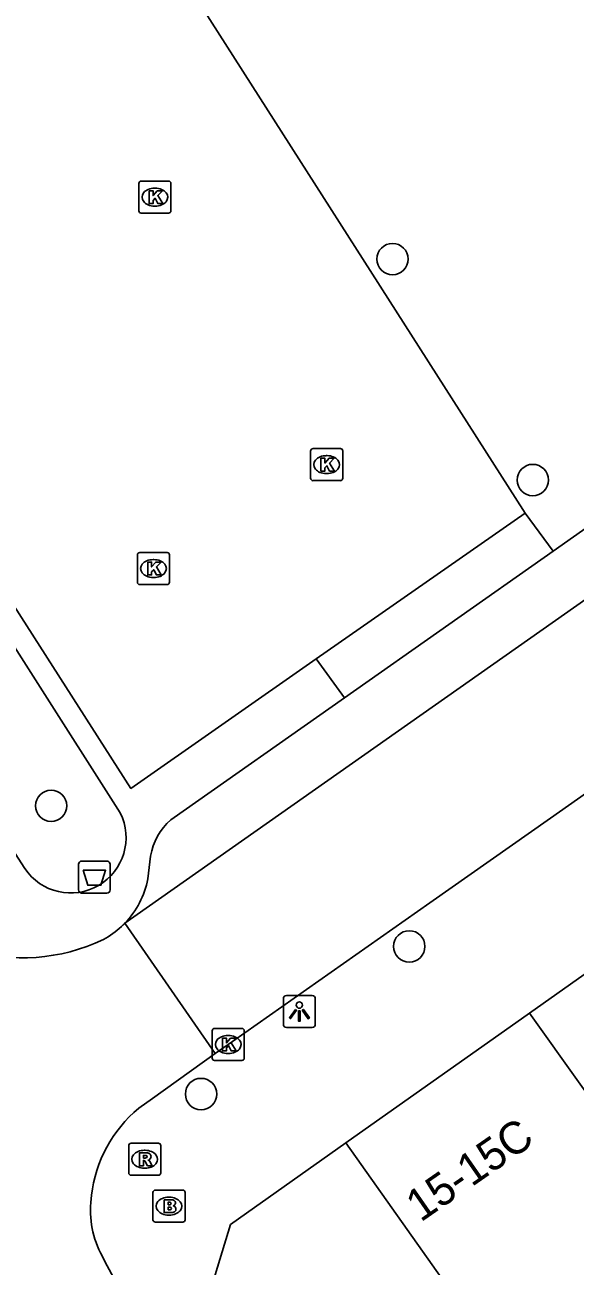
# Model space of a CAD drawing. Extents: x 160664 to 161506, y 382245 to 383288.
# Drawn here: x 160808.6 to 160825.76, y 383155.26 to 383193.99 of the extents above; entities that cross this region are included whole.
import ezdxf

# ---------------------------------------------------------------- set-up
doc = ezdxf.new("R2010")
doc.units = 0
for name, color, linetype in [('IMGEO_Afvalbak', 7, 'Continuous'), ('IMGEO_Boom', 7, 'Continuous'), ('IMGEO_Brandkraan', 7, 'Continuous'), ('IMGEO_Kolk', 7, 'Continuous'), ('IMGEO_Lichtpunt', 7, 'Continuous'), ('IMGEO_Pand', 7, 'Continuous'), ('IMGEO_Pand_nummerreeks', 7, 'Continuous'), ('IMGEO_Parkeervlak_gesloten', 7, 'Continuous'), ('IMGEO_Parkeervlak_open', 7, 'Continuous'), ('IMGEO_Rijbaan_lokaal_open', 7, 'Continuous'), ('IMGEO_Rioolput', 7, 'Continuous'), ('IMGEO_Voetpad_open', 7, 'Continuous')]:
    doc.layers.add(name, color=color, linetype=linetype)

msp = doc.modelspace()

# ---------------------------------------------------------------- linework, layer by layer
at = {"layer": 'IMGEO_Afvalbak'}
for p, q in [((160810.37, 383167.897), (160811.16, 383167.897)), ((160811.16, 383167.897), (160810.37, 383167.897)), ((160810.27, 383166.997), (160810.27, 383167.797)), ((160810.27, 383167.797), (160810.27, 383166.997)), ((160811.26, 383167.797), (160811.26, 383166.997)), ((160811.26, 383166.997), (160811.26, 383167.797)), ((160811.16, 383166.897), (160810.37, 383166.897)), ((160810.37, 383166.897), (160811.16, 383166.897))]:
    msp.add_line(p, q, dxfattribs=at)
msp.add_lwpolyline([(160810.413, 383167.611), (160811.117, 383167.611), (160810.968, 383167.141), (160810.562, 383167.141), (160810.413, 383167.611)], dxfattribs=at)
for centre, start, end in [((160810.37, 383167.797), 90, 180), ((160810.37, 383167.797), 90, 180), ((160811.16, 383167.797), 0, 90), ((160811.16, 383167.797), 360, 90), ((160810.37, 383166.997), 180, 270), ((160810.37, 383166.997), 180, 270), ((160811.16, 383166.997), 270, 0), ((160811.16, 383166.997), 270, 0)]:
    msp.add_arc(centre, 0.1, start, end, dxfattribs=at)
at = {"layer": 'IMGEO_Boom'}
for centre in [(160820.064, 383186.679), (160824.439, 383179.786), (160809.418, 383169.621), (160820.587, 383165.234), (160814.094, 383160.629)]:
    msp.add_circle(centre, 0.489, dxfattribs=at)
at = {"layer": 'IMGEO_Brandkraan'}
for p, q in [((160812.593, 383156.705), (160812.593, 383157.557)), ((160812.668, 383157.631), (160813.52, 383157.631)), ((160813.081, 383157.411), (160813.106, 383157.411)), ((160813.594, 383157.557), (160813.594, 383156.705)), ((160813.52, 383156.631), (160812.668, 383156.631)), ((160813.104, 383156.851), (160813.079, 383156.851))]:
    msp.add_line(p, q, dxfattribs=at)
for points in [[(160812.593, 383156.705), (160812.593, 383157.557)], [(160812.668, 383157.631), (160813.52, 383157.631)], [(160813.594, 383157.557), (160813.594, 383156.705)], [(160812.941, 383157.331), (160812.941, 383156.931), (160813.154, 383156.931)], [(160813.172, 383157.331), (160812.941, 383157.331)], [(160813.12, 383157.25), (160813.066, 383157.25), (160813.066, 383157.174)], [(160813.066, 383157.174), (160813.119, 383157.174)], [(160813.128, 383157.098), (160813.066, 383157.098), (160813.066, 383157.017)], [(160813.066, 383157.017), (160813.128, 383157.017)], [(160813.52, 383156.631), (160812.668, 383156.631)]]:
    msp.add_lwpolyline(points, dxfattribs=at)
for centre, radius, start, end in [((160812.67, 383157.555), 0.0765, 91.552, 178.448), ((160812.67, 383157.555), 0.0765, 91.552, 178.448), ((160813.518, 383157.555), 0.0765, 1.552, 88.448), ((160813.518, 383157.555), 0.0765, 1.552, 88.448), ((160813.121, 383157.212), 0.0379, 267.8285, 90.9355), ((160813.129, 383157.057), 0.0404, 269.8759, 90.5077), ((160813.176, 383157.186), 0.145, 59.4692, 91.5367), ((160813.201, 383157.233), 0.0922, 285.5137, 58.1501), ((160813.206, 383157.041), 0.105, 301.3115, 78.989), ((160812.67, 383156.707), 0.0765, 181.552, 268.448), ((160812.67, 383156.707), 0.0765, 181.552, 268.448), ((160813.16, 383157.182), 0.251, 268.6676, 293.5347), ((160813.518, 383156.707), 0.0765, 271.552, 358.448), ((160813.518, 383156.707), 0.0765, 271.552, 358.448)]:
    msp.add_arc(centre, radius, start, end, dxfattribs=at)
for centre, major_axis, ratio, start_param, end_param in [((160813.08, 383157.131), (-0.387, 0.002), 0.722429, 4.712389, 7.853982), ((160813.105, 383157.131), (-0.39, 0.002), 0.717154, 1.570796, 4.712389)]:
    msp.add_ellipse(centre, major_axis=major_axis, ratio=ratio, start_param=start_param, end_param=end_param, dxfattribs=at)
at = {"layer": 'IMGEO_Kolk'}
for p, q in [((160812.228, 383189.111), (160813.08, 383189.111)), ((160812.153, 383188.185), (160812.153, 383189.037)), ((160812.641, 383188.891), (160812.666, 383188.891)), ((160813.154, 383189.037), (160813.154, 383188.185)), ((160812.664, 383188.331), (160812.639, 383188.331)), ((160813.08, 383188.111), (160812.228, 383188.111)), ((160817.51, 383179.84), (160817.51, 383180.692)), ((160817.585, 383180.766), (160818.437, 383180.766)), ((160818.511, 383180.692), (160818.511, 383179.84)), ((160817.998, 383180.546), (160818.023, 383180.546)), ((160818.021, 383179.986), (160817.996, 383179.986)), ((160818.437, 383179.766), (160817.585, 383179.766)), ((160812.184, 383177.523), (160813.036, 383177.523)), ((160812.109, 383176.597), (160812.109, 383177.449)), ((160812.597, 383177.303), (160812.622, 383177.303)), ((160813.11, 383177.449), (160813.11, 383176.597)), ((160812.62, 383176.743), (160812.595, 383176.743)), ((160813.036, 383176.523), (160812.184, 383176.523)), ((160814.44, 383161.748), (160814.44, 383162.6)), ((160814.515, 383162.674), (160815.367, 383162.674)), ((160814.928, 383162.454), (160814.953, 383162.454)), ((160815.441, 383162.6), (160815.441, 383161.748)), ((160815.367, 383161.674), (160814.515, 383161.674)), ((160814.951, 383161.894), (160814.926, 383161.894))]:
    msp.add_line(p, q, dxfattribs=at)
for points in [[(160812.228, 383189.111), (160813.08, 383189.111)], [(160812.153, 383188.185), (160812.153, 383189.037)], [(160812.474, 383188.811), (160812.597, 383188.811), (160812.597, 383188.66), (160812.727, 383188.811), (160812.891, 383188.811), (160812.745, 383188.66), (160812.898, 383188.411), (160812.746, 383188.411), (160812.661, 383188.575), (160812.597, 383188.508), (160812.597, 383188.411), (160812.474, 383188.411), (160812.474, 383188.811)], [(160813.154, 383189.037), (160813.154, 383188.185)], [(160813.08, 383188.111), (160812.228, 383188.111)], [(160817.51, 383179.84), (160817.51, 383180.692)], [(160817.585, 383180.766), (160818.437, 383180.766)], [(160818.511, 383180.692), (160818.511, 383179.84)], [(160817.831, 383180.466), (160817.954, 383180.466), (160817.954, 383180.315), (160818.084, 383180.466), (160818.248, 383180.466), (160818.102, 383180.315), (160818.255, 383180.066), (160818.103, 383180.066), (160818.018, 383180.23), (160817.954, 383180.163), (160817.954, 383180.066), (160817.831, 383180.066), (160817.831, 383180.466)], [(160818.437, 383179.766), (160817.585, 383179.766)], [(160812.184, 383177.523), (160813.036, 383177.523)], [(160812.109, 383176.597), (160812.109, 383177.449)], [(160812.43, 383177.223), (160812.553, 383177.223), (160812.553, 383177.072), (160812.683, 383177.223), (160812.847, 383177.223), (160812.701, 383177.072), (160812.854, 383176.823), (160812.702, 383176.823), (160812.617, 383176.987), (160812.553, 383176.92), (160812.553, 383176.823), (160812.43, 383176.823), (160812.43, 383177.223)], [(160813.11, 383177.449), (160813.11, 383176.597)], [(160813.036, 383176.523), (160812.184, 383176.523)], [(160814.44, 383161.748), (160814.44, 383162.6)], [(160814.515, 383162.674), (160815.367, 383162.674)], [(160815.441, 383162.6), (160815.441, 383161.748)], [(160814.761, 383162.374), (160814.884, 383162.374), (160814.884, 383162.223), (160815.014, 383162.374), (160815.178, 383162.374), (160815.032, 383162.223), (160815.185, 383161.974), (160815.033, 383161.974), (160814.948, 383162.138), (160814.884, 383162.071), (160814.884, 383161.974), (160814.761, 383161.974), (160814.761, 383162.374)], [(160815.367, 383161.674), (160814.515, 383161.674)]]:
    msp.add_lwpolyline(points, dxfattribs=at)
for centre, start, end in [((160812.23, 383189.035), 91.552, 178.448), ((160812.23, 383189.035), 91.552, 178.448), ((160813.078, 383189.035), 1.552, 88.448), ((160813.078, 383189.035), 1.552, 88.448), ((160812.23, 383188.187), 181.552, 268.448), ((160812.23, 383188.187), 181.552, 268.448), ((160813.078, 383188.187), 271.552, 358.448), ((160813.078, 383188.187), 271.552, 358.448), ((160817.587, 383180.69), 91.552, 178.448), ((160817.587, 383180.69), 91.552, 178.448), ((160818.435, 383180.69), 1.552, 88.448), ((160818.435, 383180.69), 1.552, 88.448), ((160817.587, 383179.842), 181.552, 268.448), ((160817.587, 383179.842), 181.552, 268.448), ((160818.435, 383179.842), 271.552, 358.448), ((160818.435, 383179.842), 271.552, 358.448), ((160812.186, 383177.447), 91.552, 178.448), ((160812.186, 383177.447), 91.552, 178.448), ((160813.034, 383177.447), 1.552, 88.448), ((160813.034, 383177.447), 1.552, 88.448), ((160812.186, 383176.599), 181.552, 268.448), ((160812.186, 383176.599), 181.552, 268.448), ((160813.034, 383176.599), 271.552, 358.448), ((160813.034, 383176.599), 271.552, 358.448), ((160814.517, 383162.598), 91.552, 178.448), ((160814.517, 383162.598), 91.552, 178.448), ((160815.365, 383162.598), 1.552, 88.448), ((160815.365, 383162.598), 1.552, 88.448), ((160814.517, 383161.75), 181.552, 268.448), ((160814.517, 383161.75), 181.552, 268.448), ((160815.365, 383161.75), 271.552, 358.448), ((160815.365, 383161.75), 271.552, 358.448)]:
    msp.add_arc(centre, 0.0765, start, end, dxfattribs=at)
for centre, major_axis, ratio, start_param, end_param in [((160812.64, 383188.611), (-0.387, 0.002), 0.722429, 4.712389, 7.853982), ((160812.665, 383188.611), (-0.39, 0.002), 0.717154, 1.570796, 4.712389), ((160817.997, 383180.266), (-0.387, 0.002), 0.722429, 4.712389, 7.853982), ((160818.022, 383180.266), (-0.39, 0.002), 0.717154, 1.570796, 4.712389), ((160812.596, 383177.023), (-0.387, 0.002), 0.722429, 4.712389, 7.853982), ((160812.621, 383177.023), (-0.39, 0.002), 0.717154, 1.570796, 4.712389), ((160814.927, 383162.174), (-0.387, 0.002), 0.722429, 4.712389, 7.853982), ((160814.952, 383162.174), (-0.39, 0.002), 0.717154, 1.570796, 4.712389)]:
    msp.add_ellipse(centre, major_axis=major_axis, ratio=ratio, start_param=start_param, end_param=end_param, dxfattribs=at)
at = {"layer": 'IMGEO_Lichtpunt'}
for p, q in [((160816.66, 383163.606), (160816.66, 383162.799)), ((160816.66, 383163.606), (160816.66, 383162.799)), ((160817.562, 383163.701), (160816.754, 383163.701)), ((160817.562, 383163.701), (160816.754, 383163.701)), ((160817.656, 383162.799), (160817.656, 383163.606)), ((160817.656, 383162.799), (160817.656, 383163.606)), ((160816.754, 383162.705), (160817.562, 383162.705)), ((160816.754, 383162.705), (160817.562, 383162.705))]:
    msp.add_line(p, q, dxfattribs=at)
for points in [[(160817.034, 383163.27), (160817.073, 383163.242), (160816.885, 383162.98), (160816.847, 383163.007), (160817.034, 383163.27)], [(160817.136, 383163.222), (160817.183, 383163.222), (160817.183, 383162.9), (160817.136, 383162.9), (160817.136, 383163.222)], [(160817.246, 383163.242), (160817.284, 383163.269), (160817.471, 383163.007), (160817.432, 383162.979), (160817.246, 383163.242)]]:
    msp.add_lwpolyline(points, dxfattribs=at)
msp.add_circle((160817.159, 383163.404), 0.0994, dxfattribs=at)
for centre, start, end in [((160816.754, 383163.606), 90, 180), ((160816.754, 383163.606), 90, 180), ((160817.562, 383163.606), 0, 90), ((160817.562, 383163.606), 0, 90), ((160816.754, 383162.799), 180, 270), ((160816.754, 383162.799), 180, 270), ((160817.562, 383162.799), 270, 0), ((160817.562, 383162.799), 270, 360)]:
    msp.add_arc(centre, 0.0946, start, end, dxfattribs=at)
at = {"layer": 'IMGEO_Pand'}
for points in [[(160830.982, 383167.851), (160824.34, 383163.154)], [(160818.613, 383159.104), (160824.34, 383163.154)], [(160824.34, 383163.154), (160832.439, 383151.785)], [(160814.35, 383154.373), (160815.008, 383156.554), (160818.613, 383159.104)], [(160822.38, 383145.405), (160820.912, 383147.471), (160823.084, 383149.009), (160821.915, 383150.662), (160823.694, 383151.92), (160818.613, 383159.104)]]:
    msp.add_lwpolyline(points, dxfattribs=at)
at = {"layer": 'IMGEO_Parkeervlak_gesloten'}
msp.add_lwpolyline([(160825.075, 383177.569), (160826.976, 383178.905)], dxfattribs=at)
at = {"layer": 'IMGEO_Parkeervlak_open'}
msp.add_lwpolyline([(160812.384, 383197.277), (160824.203, 383178.755)], dxfattribs=at)
at = {"layer": 'IMGEO_Rijbaan_lokaal_open'}
for points in [[(160828.019, 383177.418), (160811.719, 383165.96)], [(160829.309, 383172.269), (160824.986, 383169.233), (160821.229, 383166.594), (160815.074, 383162.271), (160814.538, 383161.889)], [(160814.538, 383161.889), (160811.719, 383165.96)], [(160812.148, 383160.184), (160812.578, 383160.491), (160814.538, 383161.889)], [(160812.035, 383153.83), (160811.368, 383154.9), (160811.164, 383155.266), (160810.957, 383155.675)]]:
    msp.add_lwpolyline(points, dxfattribs=at)
for centre, radius, start, end in [((160808.521, 383170.752), 5.874, 211.6355, 295.4973), ((160810.193, 383167.404), 2.101, 312.3722, 316.5766), ((160809.696, 383167.923), 2.819, 298.7071, 312.7359), ((160814.855, 383156.96), 4.21, 130.015, 173.0366), ((160813.676, 383157.02), 3.033, 171.4695, 206.3249)]:
    msp.add_arc(centre, radius, start, end, dxfattribs=at)
at = {"layer": 'IMGEO_Rioolput'}
for p, q in [((160811.836, 383158.167), (160811.836, 383159.019)), ((160811.911, 383159.093), (160812.763, 383159.093)), ((160812.837, 383159.019), (160812.837, 383158.167)), ((160812.324, 383158.873), (160812.349, 383158.873)), ((160812.347, 383158.313), (160812.322, 383158.313)), ((160812.763, 383158.093), (160811.911, 383158.093))]:
    msp.add_line(p, q, dxfattribs=at)
for points in [[(160811.836, 383158.167), (160811.836, 383159.019)], [(160811.911, 383159.093), (160812.763, 383159.093)], [(160812.837, 383159.019), (160812.837, 383158.167)], [(160812.425, 383158.791), (160812.173, 383158.793), (160812.173, 383158.393)], [(160812.173, 383158.393), (160812.297, 383158.393), (160812.297, 383158.555), (160812.308, 383158.555)], [(160812.351, 383158.712), (160812.297, 383158.712), (160812.297, 383158.631)], [(160812.297, 383158.631), (160812.349, 383158.631)], [(160812.355, 383158.526), (160812.426, 383158.393), (160812.566, 383158.393), (160812.501, 383158.519)], [(160812.763, 383158.093), (160811.911, 383158.093)]]:
    msp.add_lwpolyline(points, dxfattribs=at)
for centre, radius, start, end in [((160811.913, 383159.017), 0.0765, 91.552, 178.448), ((160811.913, 383159.017), 0.0765, 91.552, 178.448), ((160812.761, 383159.017), 0.0765, 1.552, 88.448), ((160812.761, 383159.017), 0.0765, 1.552, 88.448), ((160812.307, 383158.502), 0.0533, 26.0293, 88.6989), ((160812.333, 383158.82), 0.19, 274.7715, 282.9687), ((160812.357, 383158.616), 0.0964, 77.0061, 93.1865), ((160812.371, 383158.673), 0.0378, 276.6634, 79.6772), ((160812.424, 383158.681), 0.109, 350.3612, 89.416), ((160812.422, 383158.681), 0.112, 277.5842, 350.9817), ((160812.406, 383158.466), 0.108, 29.5134, 73.7905), ((160811.913, 383158.169), 0.0765, 181.552, 268.448), ((160811.913, 383158.169), 0.0765, 181.552, 268.448), ((160812.761, 383158.169), 0.0765, 271.552, 358.448), ((160812.761, 383158.169), 0.0765, 271.552, 358.448)]:
    msp.add_arc(centre, radius, start, end, dxfattribs=at)
for centre, major_axis, ratio, start_param, end_param in [((160812.323, 383158.593), (-0.387, 0.002), 0.722429, 4.712389, 7.853982), ((160812.348, 383158.593), (-0.39, 0.002), 0.717154, 1.570796, 4.712389)]:
    msp.add_ellipse(centre, major_axis=major_axis, ratio=ratio, start_param=start_param, end_param=end_param, dxfattribs=at)
at = {"layer": 'IMGEO_Voetpad_open'}
for points in [[(160817.688, 383174.203), (160811.908, 383170.165), (160800.785, 383187.545)], [(160800.857, 383186.225), (160811.57, 383169.401)], [(160808.598, 383167.667), (160797.925, 383184.25)], [(160817.688, 383174.203), (160824.203, 383178.755)], [(160824.203, 383178.755), (160825.075, 383177.569)], [(160825.075, 383177.569), (160818.564, 383172.992)], [(160818.564, 383172.992), (160817.688, 383174.203)], [(160813.146, 383169.184), (160818.564, 383172.992)], [(160812.434, 383167.338), (160812.519, 383168.05)]]:
    msp.add_lwpolyline(points, dxfattribs=at)
for centre, radius, start, end in [((160810.03, 383168.626), 1.724, 213.7989, 26.7235), ((160814.453, 383167.721), 1.961, 131.7732, 170.3495), ((160809.724, 383167.869), 2.761, 316.2494, 348.9039)]:
    msp.add_arc(centre, radius, start, end, dxfattribs=at)

# ---------------------------------------------------------------- texts
at = {"layer": 'IMGEO_Pand_nummerreeks'}
msp.add_text('15-15C', height=1, rotation=34.7671, dxfattribs=at).set_placement((160820.941, 383156.613))

doc.saveas('drawing.dxf')
